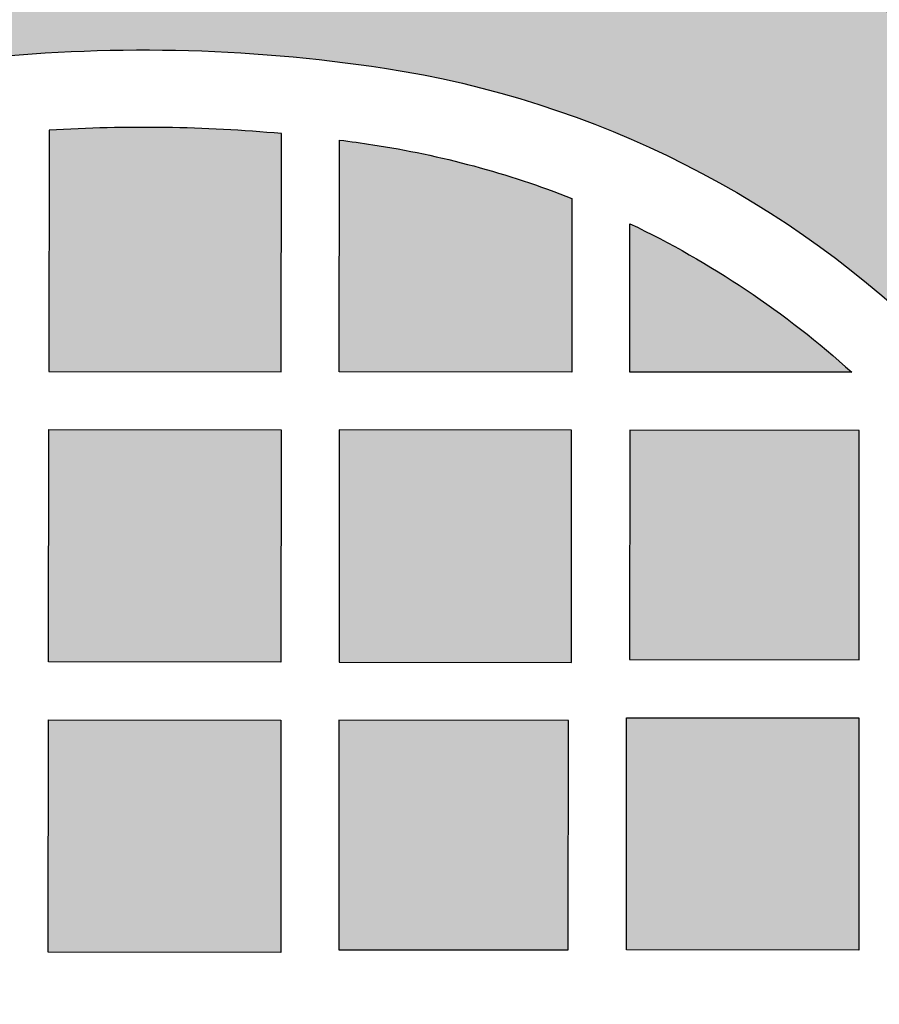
# Model space of a CAD drawing. Header units: millimetres. Extents: x -3873 to -97, y 912 to 4165.
# Tile 335 of 725: x -3223 to -3179, y 1576 to 1627. Entities that reach past the tile are written whole.
import ezdxf

# ---------------------------------------------------------------- set-up
doc = ezdxf.new("R2010")
doc.units = ezdxf.units.MM
doc.layers.add('pattern', color=7, linetype='Continuous', true_color=0x000000)

msp = doc.modelspace()

# ---------------------------------------------------------------- hatches: boundary and pattern name
at = {"layer": 'pattern'}
for points in [[(-3255.521, 1629.604), (-3261.289, 1614.584), (-3247.057, 1620.137), (-3244.548, 1621.069), (-3242.001, 1621.923), (-3239.418, 1622.695), (-3236.805, 1623.385), (-3234.165, 1623.99), (-3231.503, 1624.51), (-3228.821, 1624.942), (-3226.126, 1625.285), (-3223.421, 1625.54), (-3220.71, 1625.706), (-3217.998, 1625.783), (-3215.29, 1625.771), (-3212.589, 1625.67), (-3209.9, 1625.482), (-3207.228, 1625.207), (-3204.575, 1624.847), (-3203.581, 1624.685), (-3202.588, 1624.504), (-3201.595, 1624.303), (-3200.604, 1624.081), (-3199.615, 1623.84), (-3198.63, 1623.578), (-3197.647, 1623.297), (-3196.669, 1622.995), (-3195.695, 1622.674), (-3194.726, 1622.332), (-3193.764, 1621.971), (-3192.807, 1621.591), (-3191.858, 1621.191), (-3190.917, 1620.772), (-3189.983, 1620.334), (-3189.059, 1619.877), (-3188.143, 1619.402), (-3187.238, 1618.909), (-3186.343, 1618.398), (-3185.459, 1617.87), (-3184.586, 1617.324), (-3183.725, 1616.762), (-3182.877, 1616.183), (-3182.042, 1615.588), (-3181.219, 1614.978), (-3180.411, 1614.353), (-3179.617, 1613.713), (-3178.837, 1613.059), (-3178.072, 1612.391), (-3177.322, 1611.71), (-3176.588, 1611.017), (-3175.87, 1610.311), (-3175.165, 1609.591), (-3174.473, 1608.856), (-3173.794, 1608.105), (-3173.127, 1607.339), (-3172.475, 1606.558), (-3171.836, 1605.762), (-3171.213, 1604.952), (-3170.604, 1604.129), (-3170.011, 1603.292), (-3169.434, 1602.443), (-3168.873, 1601.581), (-3168.329, 1600.708), (-3167.802, 1599.823), (-3167.293, 1598.927), (-3166.802, 1598.02), (-3166.328, 1597.104), (-3165.874, 1596.178), (-3165.437, 1595.244), (-3165.02, 1594.302), (-3164.622, 1593.352), (-3164.243, 1592.395), (-3163.884, 1591.432), (-3163.545, 1590.462), (-3163.225, 1589.488), (-3162.925, 1588.509), (-3162.646, 1587.526), (-3162.386, 1586.54), (-3162.147, 1585.55), (-3161.927, 1584.559), (-3161.728, 1583.566), (-3161.548, 1582.572), (-3161.389, 1581.578), (-3161.034, 1578.925), (-3160.764, 1576.252), (-3160.581, 1573.562), (-3160.485, 1570.861), (-3160.478, 1568.153), (-3160.56, 1565.441), (-3160.731, 1562.731), (-3160.991, 1560.026), (-3161.34, 1557.331), (-3161.777, 1554.651), (-3162.301, 1551.989), (-3162.912, 1549.351), (-3163.607, 1546.739), (-3164.384, 1544.158), (-3165.243, 1541.612), (-3166.18, 1539.105), (-3171.759, 1524.883), (-3156.729, 1530.623), (-3156.062, 1532.149), (-3155.421, 1533.69), (-3154.805, 1535.246), (-3154.216, 1536.816), (-3153.654, 1538.399), (-3153.118, 1539.994), (-3152.611, 1541.601), (-3152.132, 1543.219), (-3151.681, 1544.848), (-3151.259, 1546.486), (-3150.865, 1548.134), (-3150.501, 1549.789), (-3150.167, 1551.452), (-3149.862, 1553.121), (-3149.587, 1554.796), (-3149.342, 1556.475), (-3149.127, 1558.159), (-3148.943, 1559.847), (-3148.789, 1561.536), (-3148.665, 1563.228), (-3148.571, 1564.92), (-3148.508, 1566.612), (-3148.476, 1568.304), (-3148.473, 1569.994), (-3148.501, 1571.681), (-3148.558, 1573.366), (-3148.646, 1575.046), (-3148.763, 1576.722), (-3148.909, 1578.392), (-3149.085, 1580.056), (-3149.289, 1581.713), (-3149.522, 1583.362), (-3149.719, 1584.588), (-3149.94, 1585.813), (-3150.186, 1587.037), (-3150.456, 1588.26), (-3150.752, 1589.479), (-3151.072, 1590.695), (-3151.417, 1591.907), (-3151.786, 1593.115), (-3152.18, 1594.316), (-3152.599, 1595.511), (-3153.042, 1596.699), (-3153.509, 1597.879), (-3153.999, 1599.05), (-3154.514, 1600.212), (-3155.052, 1601.364), (-3155.612, 1602.505), (-3156.196, 1603.634), (-3156.802, 1604.752), (-3157.43, 1605.856), (-3158.079, 1606.948), (-3158.75, 1608.025), (-3159.441, 1609.088), (-3160.153, 1610.135), (-3160.884, 1611.166), (-3161.635, 1612.181), (-3162.404, 1613.18), (-3163.191, 1614.16), (-3163.995, 1615.123), (-3164.817, 1616.068), (-3165.655, 1616.994), (-3166.508, 1617.901), (-3167.376, 1618.788), (-3168.262, 1619.658), (-3169.167, 1620.513), (-3170.092, 1621.353), (-3171.035, 1622.176), (-3171.996, 1622.983), (-3172.976, 1623.772), (-3173.972, 1624.543), (-3174.986, 1625.295), (-3176.016, 1626.028), (-3177.062, 1626.742), (-3178.123, 1627.435), (-3179.199, 1628.108), (-3180.289, 1628.759), (-3181.393, 1629.389), (-3182.509, 1629.997), (-3183.637, 1630.583), (-3184.777, 1631.146), (-3185.928, 1631.686), (-3187.089, 1632.203), (-3188.26, 1632.696), (-3189.439, 1633.165), (-3190.625, 1633.61), (-3191.82, 1634.031), (-3193.02, 1634.427), (-3194.227, 1634.799), (-3195.438, 1635.146), (-3196.654, 1635.469), (-3197.873, 1635.766), (-3199.094, 1636.039), (-3200.318, 1636.287), (-3201.543, 1636.511), (-3202.769, 1636.71), (-3204.417, 1636.946), (-3206.074, 1637.154), (-3207.737, 1637.333), (-3209.407, 1637.482), (-3211.083, 1637.602), (-3212.763, 1637.693), (-3214.447, 1637.754), (-3216.135, 1637.785), (-3217.825, 1637.785), (-3219.516, 1637.756), (-3221.209, 1637.696), (-3222.901, 1637.606), (-3224.593, 1637.485), (-3226.283, 1637.334), (-3227.97, 1637.153), (-3229.655, 1636.941), (-3231.335, 1636.7), (-3233.01, 1636.428), (-3234.68, 1636.126), (-3236.343, 1635.795), (-3237.999, 1635.434), (-3239.647, 1635.044), (-3241.286, 1634.625), (-3242.916, 1634.177), (-3244.535, 1633.701), (-3246.143, 1633.196), (-3247.74, 1632.664), (-3249.324, 1632.105), (-3250.894, 1631.519), (-3252.451, 1630.906), (-3253.994, 1630.268)], [(-3221.89, 1621.638), (-3221.902, 1609.177), (-3209.902, 1609.166), (-3209.89, 1621.465), (-3211.386, 1621.587), (-3212.884, 1621.68), (-3214.385, 1621.745), (-3215.887, 1621.781), (-3217.389, 1621.788), (-3218.891, 1621.766), (-3220.391, 1621.716)], [(-3206.89, 1621.134), (-3205.177, 1620.892), (-3203.863, 1620.673), (-3202.554, 1620.417), (-3201.252, 1620.124), (-3199.958, 1619.795), (-3198.673, 1619.429), (-3197.4, 1619.027), (-3196.14, 1618.59), (-3194.894, 1618.119), (-3194.902, 1609.152), (-3206.902, 1609.163)], [(-3180.436, 1609.138), (-3191.902, 1609.149), (-3191.895, 1616.814), (-3191.119, 1616.436), (-3190.35, 1616.044), (-3189.587, 1615.637), (-3188.832, 1615.216), (-3188.083, 1614.781), (-3187.342, 1614.332), (-3186.61, 1613.87), (-3185.885, 1613.394), (-3185.17, 1612.905), (-3184.463, 1612.403), (-3183.766, 1611.889), (-3183.079, 1611.362), (-3182.402, 1610.824), (-3181.736, 1610.273), (-3181.08, 1609.711)], [(-3221.916, 1594.177), (-3221.905, 1606.177), (-3209.905, 1606.166), (-3209.916, 1594.166)], [(-3206.905, 1606.163), (-3206.916, 1594.163), (-3194.916, 1594.152), (-3194.905, 1606.151)], [(-3191.905, 1606.148), (-3191.916, 1594.295), (-3180.063, 1594.284), (-3180.052, 1606.137)], [(-3221.919, 1591.177), (-3209.919, 1591.166), (-3209.93, 1579.166), (-3221.93, 1579.177)], [(-3195.066, 1591.152), (-3206.919, 1591.163), (-3206.93, 1579.31), (-3195.077, 1579.298)], [(-3180.077, 1579.284), (-3192.077, 1579.296), (-3192.065, 1591.295), (-3180.066, 1591.284)]]:
    msp.add_hatch(color=256, dxfattribs=at).paths.add_polyline_path(points, flags=0)

# ---------------------------------------------------------------- linework, layer by layer
for points in [[(-3221.89, 1621.638), (-3221.902, 1609.177), (-3209.902, 1609.166), (-3209.89, 1621.465)], [(-3194.894, 1618.119), (-3194.902, 1609.152), (-3206.902, 1609.163), (-3206.89, 1621.134)], [(-3180.436, 1609.138), (-3191.902, 1609.149), (-3191.895, 1616.814)]]:
    msp.add_lwpolyline(points, dxfattribs=at)
for points in [[(-3221.916, 1594.177), (-3221.905, 1606.177), (-3209.905, 1606.166), (-3209.916, 1594.166)], [(-3206.905, 1606.163), (-3206.916, 1594.163), (-3194.916, 1594.152), (-3194.905, 1606.151)], [(-3191.905, 1606.148), (-3191.916, 1594.295), (-3180.063, 1594.284), (-3180.052, 1606.137)], [(-3221.919, 1591.177), (-3209.919, 1591.166), (-3209.93, 1579.166), (-3221.93, 1579.177)], [(-3195.066, 1591.152), (-3206.919, 1591.163), (-3206.93, 1579.31), (-3195.077, 1579.298)], [(-3180.077, 1579.284), (-3192.077, 1579.296), (-3192.065, 1591.295), (-3180.066, 1591.284)]]:
    msp.add_lwpolyline(points, close=True, dxfattribs=at)
for centre, radius, start, end in [((-3212.331, 1573.919), 63.514, 44.9454, 81.3413), ((-3217.018, 1543.138), 78.651, 84.80028, 93.55126)]:
    msp.add_arc(centre, radius, start, end, dxfattribs=at)
at = {"layer": 'pattern', "extrusion": (0, 0, -1)}
for centre, radius, start, end in [((3217.018, 1543.138), 82.651, 68.68809, 98.6587), ((3212.331, 1573.919), 51.514, 98.6587, 135.0546), ((3217.018, 1543.138), 78.651, 97.39853, 98.6587), ((3212.331, 1573.919), 47.514, 98.6587, 111.5297), ((3212.331, 1573.919), 47.514, 115.474, 132.1651)]:
    msp.add_arc(centre, radius, start, end, dxfattribs=at)

doc.saveas('drawing.dxf')
